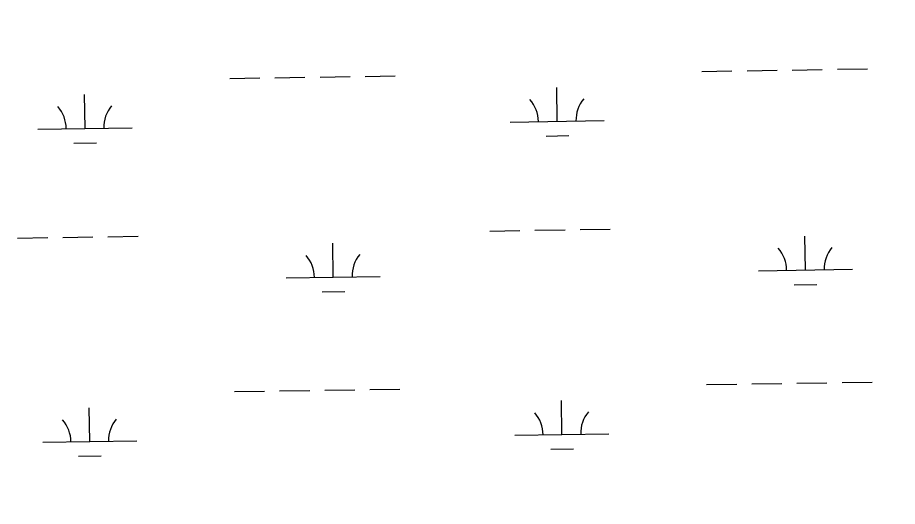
# Model space of a CAD drawing. Extents: x 3807117 to 3845308, y 337856 to 363736.
# Drawn here: x 3836793 to 3837728, y 352657 to 353177 of the extents above; entities that cross this region are included whole.
import ezdxf

# ---------------------------------------------------------------- set-up
doc = ezdxf.new("R2010")
doc.units = 0
doc.layers.add('V-GRID-MAJR', color=7, linetype='Continuous')
doc.layers.add('V-WETL-SWMP', color=7, linetype='Continuous')

msp = doc.modelspace()

# ---------------------------------------------------------------- linework, layer by layer
at = {"layer": 'V-GRID-MAJR'}
msp.add_spline([(3837889.57, 343678.79), (3837797.04, 349736.96), (3837704.48, 355797.05), (3837611.92, 361857.14), (3837611.9, 361859.06)], degree=3, dxfattribs=at)
at = {"layer": 'V-WETL-SWMP'}
for p, q in [((3837162.6, 353114.1), (3837194.6, 353114.58)), ((3837520.47, 353119.46), (3837552.47, 353119.94)), ((3837568.46, 353120.18), (3837600.46, 353120.66)), ((3837616.46, 353120.9), (3837648.46, 353121.38)), ((3837664.45, 353121.62), (3837696.45, 353122.1)), ((3837018.62, 353111.95), (3837050.61, 353112.42)), ((3837066.61, 353112.66), (3837098.61, 353113.14)), ((3837114.61, 353113.38), (3837146.6, 353113.86)), ((3837366.66, 353066.41), (3837366.12, 353102.41)), ((3836864.8, 353058.89), (3836864.26, 353094.89)), ((3836814.81, 353058.14), (3836914.8, 353059.64)), ((3837316.66, 353065.66), (3837416.65, 353067.16)), ((3837354.89, 353050.8), (3837378.89, 353051.16)), ((3836853.04, 353043.28), (3836877.03, 353043.64)), ((3837294.98, 352949.89), (3837326.98, 352950.37)), ((3837342.98, 352950.61), (3837374.98, 352951.09)), ((3837390.97, 352951.33), (3837422.97, 352951.81)), ((3836793.13, 352942.37), (3836825.13, 352942.85)), ((3836841.13, 352943.09), (3836873.12, 352943.57)), ((3836889.12, 352943.81), (3836921.12, 352944.29)), ((3837128.64, 352900.97), (3837128.1, 352936.96)), ((3837630.49, 352908.48), (3837629.95, 352944.48)), ((3837580.49, 352907.74), (3837680.48, 352909.23)), ((3837078.64, 352900.22), (3837178.63, 352901.72)), ((3837618.72, 352892.88), (3837642.72, 352893.24)), ((3837116.87, 352885.36), (3837140.87, 352885.72)), ((3837525.45, 352786.83), (3837557.45, 352787.31)), ((3837573.45, 352787.55), (3837605.44, 352788.03)), ((3837621.44, 352788.26), (3837653.44, 352788.74)), ((3837669.44, 352788.98), (3837701.43, 352789.46)), ((3837023.6, 352779.31), (3837055.6, 352779.79)), ((3837071.6, 352780.03), (3837103.59, 352780.51)), ((3837119.59, 352780.75), (3837151.59, 352781.23)), ((3837167.59, 352781.47), (3837199.58, 352781.94)), ((3837371.64, 352733.77), (3837371.1, 352769.77)), ((3836869.79, 352726.26), (3836869.25, 352762.25)), ((3837321.64, 352733.03), (3837421.63, 352734.52)), ((3836819.79, 352725.51), (3836919.78, 352727)), ((3837359.87, 352718.17), (3837383.87, 352718.53)), ((3836858.02, 352710.65), (3836882.02, 352711.01))]:
    msp.add_line(p, q, dxfattribs=at)
for centre, start, end in [((3837311.41, 353066.06), 0.08653, 41.63019), ((3837421.89, 353067.71), 140.08653, 181.63019), ((3836809.56, 353058.54), 0.08653, 41.63019), ((3836920.03, 353060.2), 140.08653, 181.63019), ((3837575.24, 352908.13), 0.08653, 41.63019), ((3837685.72, 352909.79), 140.08653, 181.63019), ((3837073.39, 352900.61), 0.08653, 41.63019), ((3837183.86, 352902.27), 140.08653, 181.63019), ((3836925.02, 352727.56), 140.08653, 181.63019), ((3837316.4, 352733.42), 0.08653, 41.63019), ((3837426.87, 352735.08), 140.08653, 181.63019), ((3836814.54, 352725.9), 0.08653, 41.63019)]:
    msp.add_arc(centre, 35.25, start, end, dxfattribs=at)

doc.saveas('drawing.dxf')
